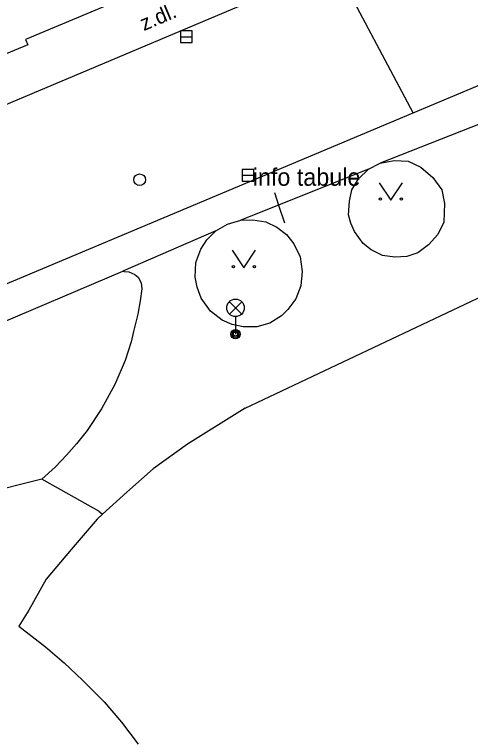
# Model space of a CAD drawing. Extents: x -596229 to -595156, y -1161237 to -1159376.
# Drawn here: x -595820.24 to -595800.64, y -1160729.89 to -1160698.66 of the extents above; entities that cross this region are included whole.
import ezdxf

# ---------------------------------------------------------------- set-up
doc = ezdxf.new("R2010")
doc.units = 0
for name, color, linetype in [('Level 27', 7, 'Continuous'), ('Level 28', 7, 'Continuous'), ('Level 33', 7, 'Continuous'), ('Level 36', 7, 'Continuous'), ('Specificka linie pasportu komunikaci', 7, 'Continuous'), ('TM - budovy zdene_ betonove - VP', 7, 'Continuous'), ('TM - chodniky - VP', 7, 'Continuous'), ('TM - komunikace - VP', 7, 'Continuous'), ('TM - popis povrchu', 7, 'Continuous'), ('TM - poznamka', 7, 'Continuous'), ('TM - schody - VP', 7, 'Continuous')]:
    doc.layers.add(name, color=color, linetype=linetype)

msp = doc.modelspace()

# ---------------------------------------------------------------- linework, layer by layer
at = {"layer": 'Level 27'}
for p, q in [((-595813.1, -1160699.62), (-595812.6, -1160699.62)), ((-595810.46, -1160705.57), (-595809.96, -1160705.57))]:
    msp.add_line(p, q, dxfattribs=at)
for points in [[(-595813.1, -1160699.87), (-595812.6, -1160699.87), (-595812.6, -1160699.37), (-595813.1, -1160699.37)], [(-595810.46, -1160705.82), (-595809.96, -1160705.82), (-595809.96, -1160705.32), (-595810.46, -1160705.32)]]:
    msp.add_lwpolyline(points, close=True, dxfattribs=at)
at = {"layer": 'Level 28'}
msp.add_circle((-595814.86, -1160705.76), 0.25, dxfattribs=at)
at = {"layer": 'Level 33'}
for p, q in [((-595811.005, -1160711.53), (-595810.475, -1160711)), ((-595811.005, -1160711), (-595810.475, -1160711.53)), ((-595810.74, -1160711.64), (-595810.74, -1160712.39))]:
    msp.add_line(p, q, dxfattribs=at)
for centre, radius in [((-595810.74, -1160711.265), 0.375), ((-595810.74, -1160712.39), 0.2), ((-595810.74, -1160712.39), 0.145), ((-595810.74, -1160712.39), 0.0876)]:
    msp.add_circle(centre, radius, dxfattribs=at)
at = {"layer": 'Level 36'}
for points in [[(-595804.56, -1160705.89), (-595804.06, -1160706.64), (-595803.56, -1160705.89)], [(-595810.88, -1160708.79), (-595810.38, -1160709.54), (-595809.88, -1160708.79)]]:
    msp.add_lwpolyline(points, dxfattribs=at)
for centre in [(-595804.51, -1160706.59), (-595803.611, -1160706.59), (-595810.83, -1160709.49), (-595809.931, -1160709.49)]:
    msp.add_circle(centre, 0.05, dxfattribs=at)
at = {"layer": 'Specificka linie pasportu komunikaci'}
for points in [[(-595803.11, -1160702.89), (-595806.47, -1160696.54)], [(-595793.73, -1160704.6), (-595795.09, -1160701.96), (-595795.62, -1160701.7), (-595796.25, -1160701.8), (-595804.52, -1160705.05)], [(-595805.02, -1160705.3), (-595810.51, -1160707.5)], [(-595811.58, -1160707.95), (-595815.59, -1160709.69)], [(-595816.621, -1160720), (-595819.06, -1160718.63)], [(-595816.621, -1160720), (-595816.45, -1160720.13)]]:
    msp.add_lwpolyline(points, dxfattribs=at)
at = {"layer": 'TM - budovy zdene_ betonove - VP'}
for points in [[(-595813.54, -1160697.12), (-595819.76, -1160699.73)], [(-595819.76, -1160699.73), (-595819.66, -1160699.96)], [(-595819.66, -1160699.96), (-595824.03, -1160701.77)]]:
    msp.add_lwpolyline(points, dxfattribs=at)
at = {"layer": 'TM - chodniky - VP'}
for points in [[(-595804.52, -1160705.05), (-595803.92, -1160704.93), (-595803.32, -1160704.96), (-595802.77, -1160705.22), (-595802.26, -1160705.66), (-595801.88, -1160706.2), (-595801.76, -1160706.78), (-595801.78, -1160707.58), (-595802.05, -1160708.12), (-595802.45, -1160708.56), (-595802.91, -1160708.9), (-595803.37, -1160709.06), (-595803.9, -1160709.09), (-595804.42, -1160709.02), (-595804.91, -1160708.77), (-595805.25, -1160708.5), (-595805.63, -1160707.99), (-595805.78, -1160707.63)], [(-595805.02, -1160705.3), (-595804.52, -1160705.05)], [(-595805.78, -1160707.63), (-595805.88, -1160707.27), (-595805.84, -1160706.68), (-595805.74, -1160706.2), (-595805.45, -1160705.72), (-595805.02, -1160705.3)], [(-595810.51, -1160707.5), (-595809.99, -1160707.49), (-595809.44, -1160707.57), (-595808.96, -1160707.8), (-595808.55, -1160708.11), (-595808.23, -1160708.51), (-595807.96, -1160709.07), (-595807.88, -1160709.7), (-595807.93, -1160710.32), (-595808.15, -1160710.88), (-595808.49, -1160711.34), (-595808.76, -1160711.6), (-595809.27, -1160711.92), (-595809.82, -1160712.08), (-595810.41, -1160712.08), (-595810.89, -1160711.98), (-595811.32, -1160711.8), (-595811.81, -1160711.4), (-595812.22, -1160710.85), (-595812.39, -1160710.38)], [(-595811.58, -1160707.95), (-595811.09, -1160707.67), (-595810.51, -1160707.5)], [(-595812.39, -1160710.38), (-595812.47, -1160709.94), (-595812.44, -1160709.31), (-595812.23, -1160708.75), (-595811.97, -1160708.34), (-595811.58, -1160707.95)], [(-595839.03, -1160719.66), (-595815.59, -1160709.69)], [(-595815.59, -1160709.69), (-595815.52, -1160709.7), (-595815.33, -1160709.71), (-595815.07, -1160709.83), (-595814.93, -1160709.94), (-595814.8, -1160710.19), (-595814.77, -1160710.44), (-595814.84, -1160710.96), (-595814.94, -1160711.53), (-595815.12, -1160712.28), (-595815.22, -1160712.72), (-595815.49, -1160713.52), (-595815.92, -1160714.55), (-595816.5, -1160715.6), (-595817.12, -1160716.53), (-595817.58, -1160717.11), (-595818, -1160717.59), (-595818.48, -1160718.09), (-595819.06, -1160718.63)], [(-595810.32, -1160715.58), (-595799.3, -1160710.36)], [(-595810.32, -1160715.58), (-595812.81, -1160717.12), (-595814.28, -1160718.18), (-595815.41, -1160719.18), (-595816.45, -1160720.13)], [(-595819.06, -1160718.63), (-595829.11, -1160721.14), (-595837.08, -1160723.94)], [(-595816.45, -1160720.13), (-595816.68, -1160720.34), (-595817.81, -1160721.65), (-595818.88, -1160722.92), (-595819.63, -1160724.25), (-595820.05, -1160724.94), (-595818.91, -1160725.83), (-595818.11, -1160726.51), (-595817.31, -1160727.25), (-595816.38, -1160728.19), (-595815.64, -1160729.06), (-595814.92, -1160730.01)]]:
    msp.add_lwpolyline(points, dxfattribs=at)
at = {"layer": 'TM - komunikace - VP'}
for points in [[(-595865.88, -1160721.62), (-595806.64, -1160696.63)], [(-595803.11, -1160702.89), (-595795.7, -1160699.78)], [(-595862.83, -1160727.97), (-595803.11, -1160702.89)]]:
    msp.add_lwpolyline(points, dxfattribs=at)
at = {"layer": 'TM - schody - VP'}
msp.add_lwpolyline([(-595809.06, -1160706.31), (-595808.89, -1160706.85), (-595808.64, -1160707.61)], dxfattribs=at)

# ---------------------------------------------------------------- texts
at = {"layer": 'TM - popis povrchu'}
msp.add_text('z.dl.', height=0.65, rotation=22.9675, dxfattribs=at).set_placement((-595814.68, -1160699.38))
at = {"layer": 'TM - poznamka'}
msp.add_text('info tabule', height=0.75, dxfattribs=at).set_placement((-595810, -1160706.02))

doc.saveas('drawing.dxf')
